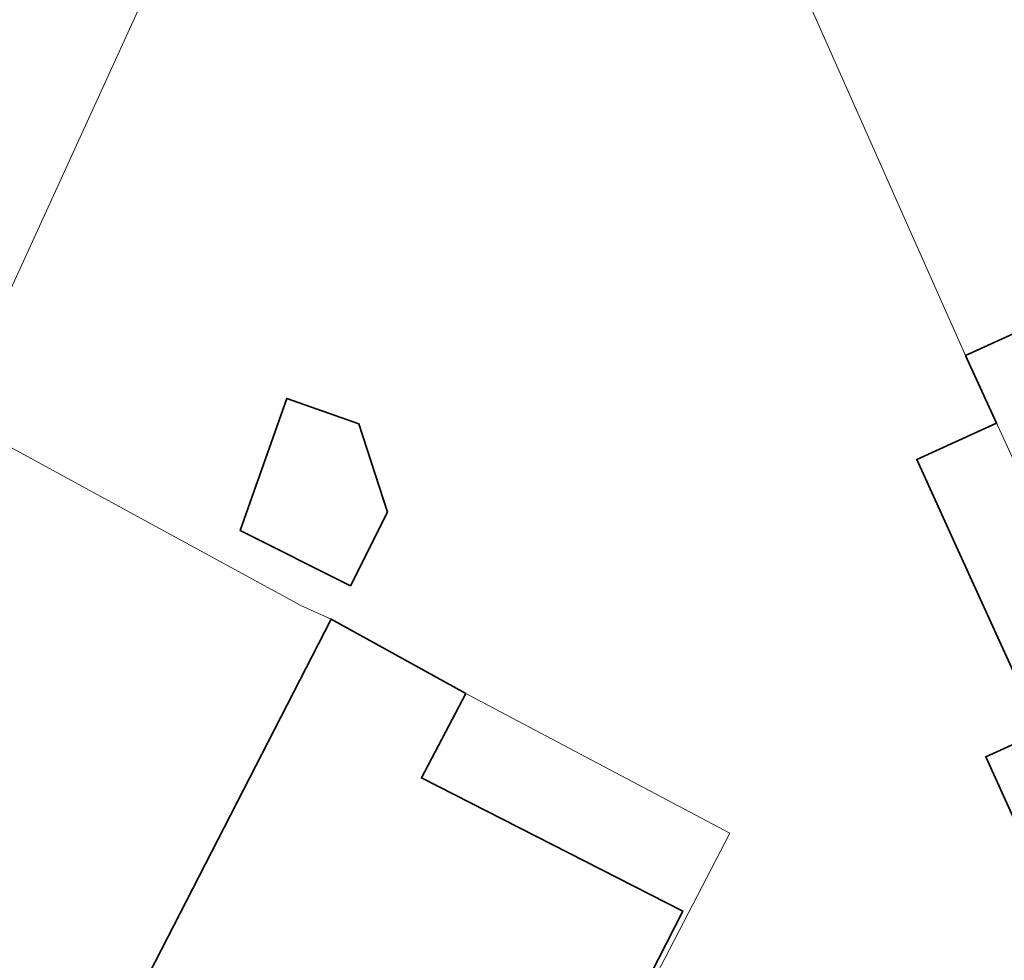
# Model space of a CAD drawing. Header units: metres. Extents: x 163628 to 167855, y 402678 to 405435.
# Tile 310 of 656: x 165636 to 165655, y 404062 to 404081. Entities that reach past the tile are written whole.
import ezdxf

# ---------------------------------------------------------------- set-up
doc = ezdxf.new("R2010")
doc.units = ezdxf.units.M
for name, color, linetype, lineweight in [('X-CA190022.004-UO-BGT_Ondergrond$0$GE_401_OTDErf_Vlak_GEM', 253, 'Continuous', 9), ('X-CA190022.004-UO-BGT_Ondergrond$0$GE_601_PNDgrondvlakpand_Vlak_MV_GEM', 34, 'Continuous', 35), ('X-CA190022.004-UO-KAD_Percelen$0$B-WE-KG-GRENS_PERCEEL-GV', 150, 'Continuous', 9)]:
    doc.layers.add(name, color=color, linetype=linetype, lineweight=lineweight)

msp = doc.modelspace()

# ---------------------------------------------------------------- linework, layer by layer
at = {"layer": 'X-CA190022.004-UO-BGT_Ondergrond$0$GE_401_OTDErf_Vlak_GEM', "flags": 128}
for points in [[(165655.347, 404072.803), (165654.73, 404074.15), (165660.27, 404076.67)], [(165642.488, 404069.566), (165640.292, 404070.667), (165641.22, 404073.294), (165642.655, 404072.787), (165643.221, 404071.029), (165642.488, 404069.566)], [(165655.74, 404064.81), (165655.13, 404066.16), (165656.224, 404066.655), (165654.58, 404070.27), (165653.757, 404072.08), (165655.347, 404072.803)], [(165649.1, 404063.09), (165646.2, 404057.41), (165638.22, 404061.34), (165642.1, 404068.9), (165644.78, 404067.42), (165643.9, 404065.74), (165649.1, 404063.09)]]:
    msp.add_lwpolyline(points, dxfattribs=at)
at = {"layer": 'X-CA190022.004-UO-BGT_Ondergrond$0$GE_601_PNDgrondvlakpand_Vlak_MV_GEM', "flags": 128}
for points in [[(165661.73, 404073.54), (165664.14, 404068.15), (165664.04, 404068.11), (165664.56, 404066.96), (165665.39, 404067.33), (165665.79, 404066.43), (165666.36, 404066.69), (165669.413, 404059.878), (165668.188, 404059.322), (165659.93, 404055.571), (165657.86, 404060.121), (165655.74, 404064.81), (165655.13, 404066.16), (165656.224, 404066.655), (165654.58, 404070.27), (165653.757, 404072.08), (165655.347, 404072.803), (165654.73, 404074.15), (165660.27, 404076.67), (165661.73, 404073.54)], [(165642.488, 404069.566), (165640.292, 404070.667), (165641.22, 404073.294), (165642.655, 404072.787), (165643.221, 404071.029), (165642.488, 404069.566)], [(165649.1, 404063.09), (165646.2, 404057.41), (165638.22, 404061.34), (165642.1, 404068.9), (165644.78, 404067.42), (165643.9, 404065.74), (165649.1, 404063.09)]]:
    msp.add_lwpolyline(points, dxfattribs=at)
at = {"layer": 'X-CA190022.004-UO-KAD_Percelen$0$B-WE-KG-GRENS_PERCEEL-GV', "flags": 128}
for points in [[(165663.93, 404054.55), (165670.46, 404057.52), (165669.47, 404059.75), (165666.36, 404066.69), (165665.79, 404066.43), (165665.39, 404067.33), (165664.56, 404066.96), (165664.04, 404068.11), (165664.14, 404068.15), (165661.73, 404073.54), (165653.44, 404091.26), (165648.438, 404102.127), (165648.168, 404102.713), (165645.06, 404095.91), (165654.73, 404074.15), (165656.23, 404070.87), (165659.32, 404072.28), (165661.63, 404067.25), (165659.31, 404066.19), (165660.27, 404064.09), (165659.68, 404063.82), (165662.91, 404056.79)], [(165619.78, 404089.99), (165629.7, 404069.66), (165635.18, 404058.37), (165641.99, 404044.65), (165652.73, 404049.83), (165646.35, 404057.53), (165650.04, 404064.64), (165644.78, 404067.42), (165642.1, 404068.9), (165641.5, 404069.17), (165634.57, 404072.95), (165642.805, 404090.975), (165633.856, 404095.897), (165625.212, 404100.687), (165624.792, 404100.919), (165623.93, 404099.04)], [(165663.93, 404054.55), (165662.91, 404056.79), (165659.68, 404063.82), (165660.27, 404064.09), (165659.31, 404066.19), (165661.63, 404067.25), (165659.32, 404072.28), (165656.23, 404070.87), (165654.73, 404074.15), (165645.06, 404095.91), (165642.805, 404090.975), (165634.57, 404072.95), (165641.5, 404069.17), (165642.1, 404068.9), (165644.78, 404067.42), (165650.04, 404064.64), (165646.35, 404057.53), (165652.73, 404049.83), (165655.8, 404050.85)]]:
    msp.add_lwpolyline(points, close=True, dxfattribs=at)

doc.saveas('drawing.dxf')
